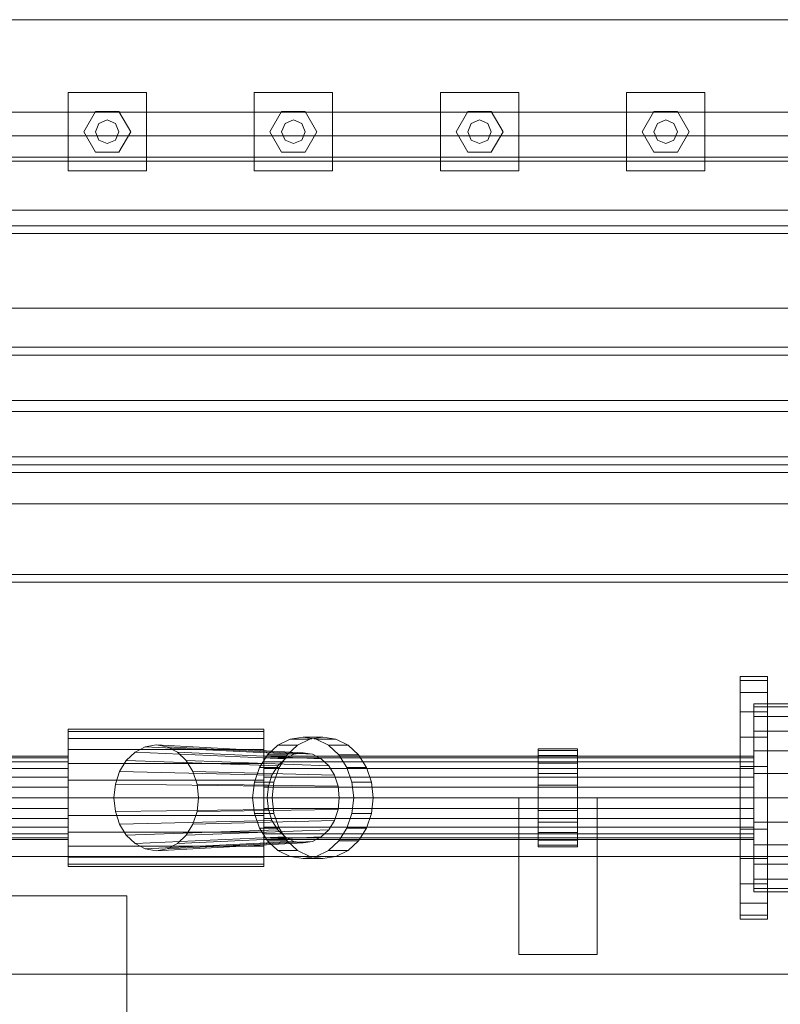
# Model space of a CAD drawing. Header units: millimetres. Extents: x -2233 to 65662, y -50530 to 6847.
# Tile 386 of 656: x 12034 to 12422, y -19055 to -18553. Entities that reach past the tile are written whole.
import ezdxf

# ---------------------------------------------------------------- set-up
doc = ezdxf.new("R2010")
doc.units = ezdxf.units.MM
doc.layers.add('COTAS_O', color=1, linetype='Continuous', lineweight=0)
doc.layers.add('superior_mezcladora', color=7, linetype='Continuous', lineweight=0)
doc.dimstyles.new('R19_100', dxfattribs={"dimtxt": 250, "dimasz": 150, "dimexe": 150, "dimexo": 80, "dimgap": 100, "dimtad": 1, "dimtih": 1, "dimtoh": 1, "dimdsep": 46, "dimcen": 0.09, "dimadec": 0, "dimazin": 0, "dimtfac": 1, "dimtdec": 4, "dimtofl": 0, "dimtmove": 0, "dimatfit": 3, "dimfxl": 1, "dimtolj": 1, "dimtzin": 0, "dimarcsym": 0})

# ---------------------------------------------------------------- blocks, each defined once
blk = doc.blocks.new('DIM_R32_32')
at = {"layer": 'COTAS_O'}
for p, q in [((9808.38, -18650), (9808.38, -19550)), ((16008.38, -18650), (16008.38, -19550)), ((9808.38, -19550), (9958.38, -19505)), ((16008.38, -19550), (15858.38, -19505)), ((9808.38, -19550), (16008.38, -19550)), ((9808.38, -19550), (9958.38, -19595)), ((16008.38, -19550), (15858.38, -19595))]:
    blk.add_line(p, q, dxfattribs=at)
blk.add_text('6200 O', height=250, dxfattribs=at).set_placement((12908.38, -19450))

msp = doc.modelspace()

# ---------------------------------------------------------------- linework, layer by layer
at = {"layer": 'superior_mezcladora'}
for p, q in [((16053.381, -18552.8), (9733.381, -18552.8)), ((12058.381, -18630), (12058.381, -18590)), ((12058.381, -18590), (12098.381, -18590)), ((12098.381, -18590), (12098.381, -18630)), ((12153.381, -18630), (12153.381, -18590)), ((12153.381, -18590), (12193.381, -18590)), ((12193.381, -18590), (12193.381, -18630)), ((12248.381, -18630), (12248.381, -18590)), ((12248.381, -18590), (12288.381, -18590)), ((12288.381, -18590), (12288.381, -18630)), ((12343.381, -18630), (12343.381, -18590)), ((12343.381, -18590), (12383.381, -18590)), ((12383.381, -18590), (12383.381, -18630)), ((16053.381, -18600), (9733.381, -18600)), ((12066.381, -18610), (12072.381, -18599.608)), ((12072.381, -18599.608), (12084.381, -18599.608)), ((12084.381, -18599.608), (12090.381, -18610)), ((12161.381, -18610), (12167.381, -18599.608)), ((12167.381, -18599.608), (12179.381, -18599.608)), ((12179.381, -18599.608), (12185.381, -18610)), ((12256.381, -18610), (12262.381, -18599.608)), ((12262.381, -18599.608), (12274.381, -18599.608)), ((12274.381, -18599.608), (12280.381, -18610)), ((12351.381, -18610), (12357.381, -18599.608)), ((12357.381, -18599.608), (12369.381, -18599.608)), ((12369.381, -18599.608), (12375.381, -18610)), ((12072.381, -18610), (12074.139, -18605.757)), ((12074.139, -18605.757), (12078.381, -18604)), ((12078.381, -18604), (12082.624, -18605.757)), ((12082.624, -18605.757), (12084.381, -18610)), ((12167.381, -18610), (12169.139, -18605.757)), ((12169.139, -18605.757), (12173.381, -18604)), ((12173.381, -18604), (12177.624, -18605.757)), ((12177.624, -18605.757), (12179.381, -18610)), ((12262.381, -18610), (12264.139, -18605.757)), ((12264.139, -18605.757), (12268.381, -18604)), ((12268.381, -18604), (12272.624, -18605.757)), ((12272.624, -18605.757), (12274.381, -18610)), ((12357.381, -18610), (12359.139, -18605.757)), ((12359.139, -18605.757), (12363.381, -18604)), ((12363.381, -18604), (12367.624, -18605.757)), ((12367.624, -18605.757), (12369.381, -18610)), ((12072.381, -18620.392), (12066.381, -18610)), ((12074.139, -18614.243), (12072.381, -18610)), ((12084.381, -18610), (12082.624, -18614.243)), ((12090.381, -18610), (12084.381, -18620.392)), ((12167.381, -18620.392), (12161.381, -18610)), ((12169.139, -18614.243), (12167.381, -18610)), ((12179.381, -18610), (12177.624, -18614.243)), ((12185.381, -18610), (12179.381, -18620.392)), ((12262.381, -18620.392), (12256.381, -18610)), ((12264.139, -18614.243), (12262.381, -18610)), ((12274.381, -18610), (12272.624, -18614.243)), ((12280.381, -18610), (12274.381, -18620.392)), ((12357.381, -18620.392), (12351.381, -18610)), ((12359.139, -18614.243), (12357.381, -18610)), ((12369.381, -18610), (12367.624, -18614.243)), ((12375.381, -18610), (12369.381, -18620.392)), ((9808.381, -18612), (16008.381, -18612)), ((12078.381, -18616), (12074.139, -18614.243)), ((12082.624, -18614.243), (12078.381, -18616)), ((12173.381, -18616), (12169.139, -18614.243)), ((12177.624, -18614.243), (12173.381, -18616)), ((12268.381, -18616), (12264.139, -18614.243)), ((12272.624, -18614.243), (12268.381, -18616)), ((12363.381, -18616), (12359.139, -18614.243)), ((12367.624, -18614.243), (12363.381, -18616)), ((12084.381, -18620.392), (12072.381, -18620.392)), ((12179.381, -18620.392), (12167.381, -18620.392)), ((12274.381, -18620.392), (12262.381, -18620.392)), ((12369.381, -18620.392), (12357.381, -18620.392)), ((9808.381, -18623), (16008.381, -18623)), ((9808.381, -18625), (16008.381, -18625)), ((15408.381, -18625), (9833.381, -18625)), ((12098.381, -18630), (12058.381, -18630)), ((12193.381, -18630), (12153.381, -18630)), ((12288.381, -18630), (12248.381, -18630)), ((12383.381, -18630), (12343.381, -18630)), ((16008.381, -18650), (9808.381, -18650)), ((16008.381, -18658), (9808.381, -18658)), ((16008.381, -18662), (9808.381, -18662)), ((9808.381, -18700), (16008.381, -18700)), ((13930.304, -18720), (11863.637, -18720)), ((11865.158, -18720), (13931.825, -18720)), ((13951.605, -18720), (11884.938, -18720)), ((11886.459, -18720), (13953.126, -18720)), ((11865.158, -18724), (13931.825, -18724)), ((13951.605, -18724), (11884.938, -18724)), ((9808.381, -18747.2), (16008.381, -18747.2)), ((16008.381, -18752.8), (9808.381, -18752.8)), ((13931.825, -18776), (11865.158, -18776)), ((11884.938, -18776), (13951.605, -18776)), ((11863.637, -18780), (13930.304, -18780)), ((13931.825, -18780), (11865.158, -18780)), ((11884.938, -18780), (13951.605, -18780)), ((13953.126, -18780), (11886.459, -18780)), ((11865.158, -18784), (13931.825, -18784)), ((13951.605, -18784), (11884.938, -18784)), ((16008.381, -18800), (9808.381, -18800)), ((13931.825, -18836), (11865.158, -18836)), ((11884.938, -18836), (13951.605, -18836)), ((11863.637, -18840), (13930.304, -18840)), ((13931.825, -18840), (11865.158, -18840)), ((11884.938, -18840), (13951.605, -18840)), ((13953.126, -18840), (11886.459, -18840)), ((12401.381, -18890.113), (12401.381, -18888)), ((12401.381, -18888), (12415.381, -18888)), ((12401.381, -18896.306), (12401.381, -18890.113)), ((12401.381, -18890.113), (12415.381, -18890.113)), ((12415.381, -18890.113), (12415.381, -18888)), ((12415.381, -18896.306), (12415.381, -18890.113)), ((12401.381, -18906.159), (12401.381, -18896.306)), ((12401.381, -18896.306), (12415.381, -18896.306)), ((12415.381, -18906.159), (12415.381, -18896.306)), ((12408.381, -18903.636), (12408.381, -18902)), ((12408.381, -18902), (12588.381, -18902)), ((12401.381, -18919), (12401.381, -18906.159)), ((12401.381, -18906.159), (12415.381, -18906.159)), ((12408.381, -18908.431), (12408.381, -18903.636)), ((12408.381, -18903.636), (12588.381, -18903.636)), ((12415.381, -18919), (12415.381, -18906.159)), ((12408.381, -18916.059), (12408.381, -18908.431)), ((12408.381, -18908.431), (12588.381, -18908.431)), ((12058.381, -18916.193), (12058.381, -18915)), ((12058.381, -18915), (12158.381, -18915)), ((12058.381, -18919.689), (12058.381, -18916.193)), ((12058.381, -18916.193), (12158.381, -18916.193)), ((12158.381, -18916.193), (12158.381, -18915)), ((12158.381, -18919.689), (12158.381, -18916.193)), ((12408.381, -18926), (12408.381, -18916.059)), ((12408.381, -18916.059), (12588.381, -18916.059)), ((12058.381, -18925.251), (12058.381, -18919.689)), ((12058.381, -18919.689), (12158.381, -18919.689)), ((12158.381, -18925.251), (12158.381, -18919.689)), ((12171.706, -18920.056), (12165.485, -18923.153)), ((12178.381, -18919), (12171.706, -18920.056)), ((12171.706, -18920.056), (12181.706, -18920.056)), ((12175.485, -18923.153), (12181.706, -18920.056)), ((12185.057, -18920.056), (12178.381, -18919)), ((12178.381, -18919), (12188.381, -18919)), ((12181.706, -18920.056), (12188.381, -18919)), ((12191.278, -18923.153), (12185.057, -18920.056)), ((12185.057, -18920.056), (12195.057, -18920.056)), ((12188.381, -18919), (12195.057, -18920.056)), ((12195.057, -18920.056), (12201.278, -18923.153)), ((12401.381, -18933.953), (12401.381, -18919)), ((12401.381, -18919), (12415.381, -18919)), ((12415.381, -18933.953), (12415.381, -18919)), ((12058.381, -18932.5), (12058.381, -18925.251)), ((12058.381, -18925.251), (12158.381, -18925.251)), ((12092.581, -18926.617), (12088.108, -18930.908)), ((12097.791, -18923.92), (12092.581, -18926.617)), ((12092.581, -18926.617), (12169.181, -18930.081)), ((12103.381, -18923), (12097.791, -18923.92)), ((12097.791, -18923.92), (12173.619, -18927.784)), ((12108.972, -18923.92), (12103.381, -18923)), ((12103.381, -18923), (12178.381, -18927)), ((12114.181, -18926.617), (12108.972, -18923.92)), ((12108.972, -18923.92), (12183.144, -18927.784)), ((12118.655, -18930.908), (12114.181, -18926.617)), ((12114.181, -18926.617), (12187.581, -18930.081)), ((12158.381, -18932.5), (12158.381, -18925.251)), ((12165.485, -18923.153), (12160.143, -18928.08)), ((12165.485, -18923.153), (12175.485, -18923.153)), ((12169.181, -18930.081), (12173.619, -18927.784)), ((12170.143, -18928.08), (12175.485, -18923.153)), ((12173.619, -18927.784), (12178.381, -18927)), ((12178.381, -18927), (12183.144, -18927.784)), ((12183.144, -18927.784), (12187.581, -18930.081)), ((12196.62, -18928.08), (12191.278, -18923.153)), ((12191.278, -18923.153), (12201.278, -18923.153)), ((12201.278, -18923.153), (12206.62, -18928.08)), ((12298.381, -18925.852), (12298.381, -18925)), ((12298.381, -18925), (12318.381, -18925)), ((12298.381, -18928.349), (12298.381, -18925.852)), ((12298.381, -18925.852), (12318.381, -18925.852)), ((12318.381, -18925.852), (12318.381, -18925)), ((12318.381, -18928.349), (12318.381, -18925.852)), ((12408.381, -18937.577), (12408.381, -18926)), ((12408.381, -18926), (12588.381, -18926)), ((11758.381, -18928.8), (12058.381, -18928.8)), ((11758.381, -18929.522), (12058.381, -18929.522)), ((11758.381, -18931.64), (12058.381, -18931.64)), ((12058.381, -18929.522), (12058.381, -18928.8)), ((12058.381, -18931.64), (12058.381, -18929.522)), ((12058.381, -18935.009), (12058.381, -18931.64)), ((12058.381, -18940.941), (12058.381, -18932.5)), ((12058.381, -18932.5), (12158.381, -18932.5)), ((12088.108, -18930.908), (12084.675, -18936.5)), ((12088.108, -18930.908), (12165.371, -18933.737)), ((12122.088, -18936.5), (12118.655, -18930.908)), ((12118.655, -18930.908), (12191.392, -18933.737)), ((12160.143, -18928.08), (12156.044, -18934.5)), ((12158.381, -18929.522), (12158.381, -18928.8)), ((12158.381, -18928.8), (12408.381, -18928.8)), ((12158.381, -18931.64), (12158.381, -18929.522)), ((12158.381, -18929.522), (12408.381, -18929.522)), ((12158.381, -18935.009), (12158.381, -18931.64)), ((12158.381, -18931.64), (12408.381, -18931.64)), ((12158.381, -18940.941), (12158.381, -18932.5)), ((12160.143, -18928.08), (12170.143, -18928.08)), ((12165.371, -18933.737), (12169.181, -18930.081)), ((12166.044, -18934.5), (12170.143, -18928.08)), ((12187.581, -18930.081), (12191.392, -18933.737)), ((12200.719, -18934.5), (12196.62, -18928.08)), ((12196.62, -18928.08), (12206.62, -18928.08)), ((12206.62, -18928.08), (12210.719, -18934.5)), ((12298.381, -18932.322), (12298.381, -18928.349)), ((12298.381, -18928.349), (12318.381, -18928.349)), ((12298.381, -18937.5), (12298.381, -18932.322)), ((12298.381, -18932.322), (12318.381, -18932.322)), ((12318.381, -18932.322), (12318.381, -18928.349)), ((12318.381, -18937.5), (12318.381, -18932.322)), ((12408.381, -18929.522), (12408.381, -18928.8)), ((12408.381, -18931.64), (12408.381, -18929.522)), ((12408.381, -18935.009), (12408.381, -18931.64)), ((11758.381, -18935.009), (12058.381, -18935.009)), ((12058.381, -18939.4), (12058.381, -18935.009)), ((12084.675, -18936.5), (12082.517, -18943.012)), ((12084.675, -18936.5), (12162.447, -18938.5)), ((12124.245, -18943.012), (12122.088, -18936.5)), ((12122.088, -18936.5), (12194.316, -18938.5)), ((12156.044, -18934.5), (12153.467, -18941.977)), ((12156.044, -18934.5), (12166.044, -18934.5)), ((12158.381, -18939.4), (12158.381, -18935.009)), ((12158.381, -18935.009), (12408.381, -18935.009)), ((12162.447, -18938.5), (12165.371, -18933.737)), ((12163.467, -18941.977), (12166.044, -18934.5)), ((12191.392, -18933.737), (12194.316, -18938.5)), ((12203.296, -18941.977), (12200.719, -18934.5)), ((12200.719, -18934.5), (12210.719, -18934.5)), ((12210.719, -18934.5), (12213.296, -18941.977)), ((12298.381, -18943.53), (12298.381, -18937.5)), ((12298.381, -18937.5), (12318.381, -18937.5)), ((12318.381, -18943.53), (12318.381, -18937.5)), ((12401.381, -18950), (12401.381, -18933.953)), ((12401.381, -18933.953), (12415.381, -18933.953)), ((12408.381, -18939.4), (12408.381, -18935.009)), ((12408.381, -18950), (12408.381, -18937.577)), ((12408.381, -18937.577), (12588.381, -18937.577)), ((12415.381, -18950), (12415.381, -18933.953)), ((11758.381, -18939.4), (12058.381, -18939.4)), ((12058.381, -18944.513), (12058.381, -18939.4)), ((12058.381, -18950), (12058.381, -18940.941)), ((12058.381, -18940.941), (12158.381, -18940.941)), ((12153.467, -18941.977), (12152.588, -18950)), ((12153.467, -18941.977), (12163.467, -18941.977)), ((12158.381, -18944.513), (12158.381, -18939.4)), ((12158.381, -18939.4), (12408.381, -18939.4)), ((12158.381, -18950), (12158.381, -18940.941)), ((12160.608, -18944.047), (12162.447, -18938.5)), ((12162.588, -18950), (12163.467, -18941.977)), ((12194.316, -18938.5), (12196.155, -18944.047)), ((12204.175, -18950), (12203.296, -18941.977)), ((12203.296, -18941.977), (12213.296, -18941.977)), ((12213.296, -18941.977), (12214.175, -18950)), ((12408.381, -18944.513), (12408.381, -18939.4)), ((11758.381, -18944.513), (12058.381, -18944.513)), ((12058.381, -18950), (12058.381, -18944.513)), ((12082.517, -18943.012), (12081.781, -18950)), ((12082.517, -18943.012), (12160.608, -18944.047)), ((12124.981, -18950), (12124.245, -18943.012)), ((12124.245, -18943.012), (12196.155, -18944.047)), ((12158.381, -18950), (12158.381, -18944.513)), ((12158.381, -18944.513), (12408.381, -18944.513)), ((12159.981, -18950), (12160.608, -18944.047)), ((12196.155, -18944.047), (12196.781, -18950)), ((12298.381, -18950), (12298.381, -18943.53)), ((12298.381, -18943.53), (12318.381, -18943.53)), ((12318.381, -18950), (12318.381, -18943.53)), ((12408.381, -18950), (12408.381, -18944.513)), ((11758.381, -18950), (12058.381, -18950)), ((12058.381, -18955.487), (12058.381, -18950)), ((12058.381, -18959.059), (12058.381, -18950)), ((12058.381, -18950), (12158.381, -18950)), ((12081.781, -18950), (12082.517, -18956.988)), ((12081.781, -18950), (12159.981, -18950)), ((12124.245, -18956.988), (12124.981, -18950)), ((12124.981, -18950), (12196.781, -18950)), ((12152.588, -18950), (12153.467, -18958.023)), ((12152.588, -18950), (12162.588, -18950)), ((12158.381, -18955.487), (12158.381, -18950)), ((12158.381, -18950), (12408.381, -18950)), ((12158.381, -18959.059), (12158.381, -18950)), ((12160.608, -18955.953), (12159.981, -18950)), ((12163.467, -18958.023), (12162.588, -18950)), ((12196.781, -18950), (12196.155, -18955.953)), ((12203.296, -18958.023), (12204.175, -18950)), ((12204.175, -18950), (12214.175, -18950)), ((12214.175, -18950), (12213.296, -18958.023)), ((12288.381, -19030), (12288.381, -18950)), ((12288.381, -18950), (12328.381, -18950)), ((12298.381, -18956.47), (12298.381, -18950)), ((12298.381, -18950), (12318.381, -18950)), ((12318.381, -18956.47), (12318.381, -18950)), ((12328.381, -18950), (12328.381, -19030)), ((12401.381, -18966.047), (12401.381, -18950)), ((12401.381, -18950), (12415.381, -18950)), ((12408.381, -18955.487), (12408.381, -18950)), ((12408.381, -18962.423), (12408.381, -18950)), ((12408.381, -18950), (12588.381, -18950)), ((12415.381, -18966.047), (12415.381, -18950)), ((11758.381, -18955.487), (12058.381, -18955.487)), ((12058.381, -18960.6), (12058.381, -18955.487)), ((12082.517, -18956.988), (12160.608, -18955.953)), ((12082.517, -18956.988), (12084.675, -18963.5)), ((12122.088, -18963.5), (12124.245, -18956.988)), ((12124.245, -18956.988), (12196.155, -18955.953)), ((12153.467, -18958.023), (12156.044, -18965.5)), ((12153.467, -18958.023), (12163.467, -18958.023)), ((12158.381, -18960.6), (12158.381, -18955.487)), ((12158.381, -18955.487), (12408.381, -18955.487)), ((12162.447, -18961.5), (12160.608, -18955.953)), ((12166.044, -18965.5), (12163.467, -18958.023)), ((12196.155, -18955.953), (12194.316, -18961.5)), ((12200.719, -18965.5), (12203.296, -18958.023)), ((12203.296, -18958.023), (12213.296, -18958.023)), ((12213.296, -18958.023), (12210.719, -18965.5)), ((12298.381, -18962.5), (12298.381, -18956.47)), ((12298.381, -18956.47), (12318.381, -18956.47)), ((12318.381, -18962.5), (12318.381, -18956.47)), ((12408.381, -18960.6), (12408.381, -18955.487)), ((11758.381, -18960.6), (12058.381, -18960.6)), ((12058.381, -18967.5), (12058.381, -18959.059)), ((12058.381, -18959.059), (12158.381, -18959.059)), ((12058.381, -18964.991), (12058.381, -18960.6)), ((12084.675, -18963.5), (12162.447, -18961.5)), ((12122.088, -18963.5), (12194.316, -18961.5)), ((12158.381, -18967.5), (12158.381, -18959.059)), ((12158.381, -18964.991), (12158.381, -18960.6)), ((12158.381, -18960.6), (12408.381, -18960.6)), ((12165.371, -18966.263), (12162.447, -18961.5)), ((12194.316, -18961.5), (12191.392, -18966.263)), ((12298.381, -18967.678), (12298.381, -18962.5)), ((12298.381, -18962.5), (12318.381, -18962.5)), ((12318.381, -18967.678), (12318.381, -18962.5)), ((12408.381, -18964.991), (12408.381, -18960.6)), ((12408.381, -18974), (12408.381, -18962.423)), ((12408.381, -18962.423), (12588.381, -18962.423)), ((11758.381, -18964.991), (12058.381, -18964.991)), ((12058.381, -18968.36), (12058.381, -18964.991)), ((12058.381, -18974.749), (12058.381, -18967.5)), ((12058.381, -18967.5), (12158.381, -18967.5)), ((12084.675, -18963.5), (12088.108, -18969.092)), ((12088.108, -18969.092), (12165.371, -18966.263)), ((12118.655, -18969.092), (12122.088, -18963.5)), ((12118.655, -18969.092), (12191.392, -18966.263)), ((12156.044, -18965.5), (12160.143, -18971.92)), ((12156.044, -18965.5), (12166.044, -18965.5)), ((12158.381, -18968.36), (12158.381, -18964.991)), ((12158.381, -18964.991), (12408.381, -18964.991)), ((12158.381, -18974.749), (12158.381, -18967.5)), ((12169.181, -18969.919), (12165.371, -18966.263)), ((12170.143, -18971.92), (12166.044, -18965.5)), ((12191.392, -18966.263), (12187.581, -18969.919)), ((12196.62, -18971.92), (12200.719, -18965.5)), ((12200.719, -18965.5), (12210.719, -18965.5)), ((12210.719, -18965.5), (12206.62, -18971.92)), ((12298.381, -18971.651), (12298.381, -18967.678)), ((12298.381, -18967.678), (12318.381, -18967.678)), ((12318.381, -18971.651), (12318.381, -18967.678)), ((12401.381, -18981), (12401.381, -18966.047)), ((12401.381, -18966.047), (12415.381, -18966.047)), ((12408.381, -18968.36), (12408.381, -18964.991)), ((12415.381, -18981), (12415.381, -18966.047)), ((11758.381, -18968.36), (12058.381, -18968.36)), ((11758.381, -18970.478), (12058.381, -18970.478)), ((12058.381, -18971.2), (11758.381, -18971.2)), ((12058.381, -18970.478), (12058.381, -18968.36)), ((12058.381, -18971.2), (12058.381, -18970.478)), ((12088.108, -18969.092), (12092.581, -18973.383)), ((12092.581, -18973.383), (12169.181, -18969.919)), ((12097.791, -18976.08), (12173.619, -18972.216)), ((12178.381, -18973), (12103.381, -18977)), ((12108.972, -18976.08), (12183.144, -18972.216)), ((12114.181, -18973.383), (12118.655, -18969.092)), ((12114.181, -18973.383), (12187.581, -18969.919)), ((12158.381, -18970.478), (12158.381, -18968.36)), ((12158.381, -18968.36), (12408.381, -18968.36)), ((12158.381, -18970.478), (12158.381, -18971.2)), ((12158.381, -18970.478), (12408.381, -18970.478)), ((12408.381, -18971.2), (12158.381, -18971.2)), ((12160.143, -18971.92), (12165.485, -18976.847)), ((12160.143, -18971.92), (12170.143, -18971.92)), ((12173.619, -18972.216), (12169.181, -18969.919)), ((12175.485, -18976.847), (12170.143, -18971.92)), ((12178.381, -18973), (12173.619, -18972.216)), ((12183.144, -18972.216), (12178.381, -18973)), ((12187.581, -18969.919), (12183.144, -18972.216)), ((12191.278, -18976.847), (12196.62, -18971.92)), ((12196.62, -18971.92), (12206.62, -18971.92)), ((12206.62, -18971.92), (12201.278, -18976.847)), ((12298.381, -18974.148), (12298.381, -18971.651)), ((12298.381, -18971.651), (12318.381, -18971.651)), ((12318.381, -18974.148), (12318.381, -18971.651)), ((12408.381, -18970.478), (12408.381, -18968.36)), ((12408.381, -18971.2), (12408.381, -18970.478)), ((12058.381, -18980.311), (12058.381, -18974.749)), ((12058.381, -18974.749), (12158.381, -18974.749)), ((12092.581, -18973.383), (12097.791, -18976.08)), ((12097.791, -18976.08), (12103.381, -18977)), ((12103.381, -18977), (12108.972, -18976.08)), ((12108.972, -18976.08), (12114.181, -18973.383)), ((12158.381, -18980.311), (12158.381, -18974.749)), ((12165.485, -18976.847), (12171.706, -18979.944)), ((12165.485, -18976.847), (12175.485, -18976.847)), ((12181.706, -18979.944), (12175.485, -18976.847)), ((12185.057, -18979.944), (12191.278, -18976.847)), ((12191.278, -18976.847), (12201.278, -18976.847)), ((12201.278, -18976.847), (12195.057, -18979.944)), ((12298.381, -18974.148), (12298.381, -18975)), ((12298.381, -18974.148), (12318.381, -18974.148)), ((12318.381, -18975), (12298.381, -18975)), ((12318.381, -18975), (12318.381, -18974.148)), ((12408.381, -18983.941), (12408.381, -18974)), ((12408.381, -18974), (12588.381, -18974)), ((11728.381, -18980), (14688.381, -18980)), ((12058.381, -18983.807), (12058.381, -18980.311)), ((12058.381, -18980.311), (12158.381, -18980.311)), ((12158.381, -18983.807), (12158.381, -18980.311)), ((12171.706, -18979.944), (12178.381, -18981)), ((12171.706, -18979.944), (12181.706, -18979.944)), ((12178.381, -18981), (12185.057, -18979.944)), ((12188.381, -18981), (12178.381, -18981)), ((12188.381, -18981), (12181.706, -18979.944)), ((12185.057, -18979.944), (12195.057, -18979.944)), ((12195.057, -18979.944), (12188.381, -18981)), ((12401.381, -18993.841), (12401.381, -18981)), ((12401.381, -18981), (12415.381, -18981)), ((12415.381, -18993.841), (12415.381, -18981)), ((12058.381, -18983.807), (12058.381, -18985)), ((12058.381, -18983.807), (12158.381, -18983.807)), ((12158.381, -18985), (12058.381, -18985)), ((12158.381, -18985), (12158.381, -18983.807)), ((12408.381, -18991.569), (12408.381, -18983.941)), ((12408.381, -18983.941), (12588.381, -18983.941)), ((12408.381, -18996.364), (12408.381, -18991.569)), ((12408.381, -18991.569), (12588.381, -18991.569)), ((12401.381, -19003.694), (12401.381, -18993.841)), ((12401.381, -18993.841), (12415.381, -18993.841)), ((12408.381, -18996.364), (12408.381, -18998)), ((12408.381, -18996.364), (12588.381, -18996.364)), ((12588.381, -18998), (12408.381, -18998)), ((12415.381, -19003.694), (12415.381, -18993.841)), ((11888.381, -19000), (12088.381, -19000)), ((12088.381, -19000), (12088.381, -19090)), ((12401.381, -19009.887), (12401.381, -19003.694)), ((12401.381, -19003.694), (12415.381, -19003.694)), ((12415.381, -19009.887), (12415.381, -19003.694)), ((12401.381, -19009.887), (12401.381, -19012)), ((12401.381, -19009.887), (12415.381, -19009.887)), ((12415.381, -19012), (12401.381, -19012)), ((12415.381, -19012), (12415.381, -19009.887)), ((12328.381, -19030), (12288.381, -19030)), ((14688.381, -19040), (11728.381, -19040))]:
    msp.add_line(p, q, dxfattribs=at)

# ---------------------------------------------------------------- dimensions: what is measured, and where the dimension line sits
at = {"layer": 'COTAS_O'}
dim = msp.add_aligned_dim(p1=(9808.381, -18650), p2=(16008.381, -18650), distance=-900, text='<> O', dimstyle='R19_100', dxfattribs=at)
dim.commit()
dim.dimension.update_dxf_attribs({"geometry": 'DIM_R32_32', "text_midpoint": (12908.381, -19550)})

doc.saveas('drawing.dxf')
